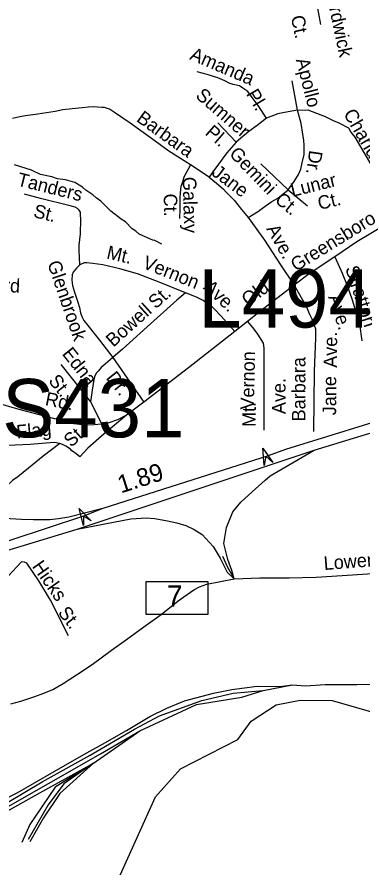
# Model space of a CAD drawing. Extents: x 1547597 to 1699558, y 810033 to 920809.
# Drawn here: x 1642191 to 1644617, y 854079 to 860053 of the extents above; entities that cross this region are included whole.
import ezdxf

# ---------------------------------------------------------------- set-up
doc = ezdxf.new("R2010")
doc.units = 0
for name, color, linetype in [('Exist Hydrographic Creek Single Shore', 7, 'Continuous'), ('Exist Hydrographic Misc Water Feature', 7, 'Continuous'), ('Exist Railroad Mainline', 7, 'Continuous'), ('Exist Railroad Siding', 7, 'Continuous'), ('Exist Road Non-System Type 51', 7, 'Continuous'), ('Exist Road Non-System Type 51 Label', 7, 'Continuous'), ('Exist Road Primary Interstate Divided Center Attributed', 7, 'Continuous'), ('Exist Road Primary Interstate Interchange CELL', 7, 'Continuous'), ('Exist Road Primary Interstate Mileage Hundredths English Label', 7, 'Continuous'), ('Exist Road Primary Interstate Ramp 1 Lane Attributed', 7, 'Continuous'), ('Exist Road Primary Interstate Structure Cantilever Sign Attributed CELL', 7, 'Continuous'), ('Exist Road Primary Interstate Structure Cantilever Sign Number Label', 7, 'Continuous'), ('Exist Road Primary Interstate Structure Ovrhead Sign Attributed CELL', 7, 'Continuous'), ('Exist Road Primary Interstate Structure Ovrhead Sign Number Label', 7, 'Continuous')]:
    doc.layers.add(name, color=color, linetype=linetype)

msp = doc.modelspace()

# ---------------------------------------------------------------- linework, layer by layer
at = {"layer": 'Exist Hydrographic Creek Single Shore'}
msp.add_lwpolyline([(1641159.6, 852921.1), (1641411, 852973.6), (1641576.8, 853076), (1641679.1, 853162.7), (1641789.3, 853165.3), (1641873.3, 853291.3), (1641991.3, 853393.7), (1642222.2, 853556.5), (1642321.9, 853569.7), (1642390.1, 853567), (1642474.1, 853611.7), (1642563.3, 853672.1), (1642680, 853811.2), (1642814, 853900.3), (1642916, 854023), (1643164.1, 854572.8), (1643341, 854769.4), (1643744, 854974.6), (1643837, 855104), (1644014, 855218.6), (1644181, 855251.3), (1644406.1, 855250), (1644921, 855101.7)], dxfattribs=at)
at = {"layer": 'Exist Hydrographic Misc Water Feature'}
msp.add_lwpolyline([(1643209.2, 858456.7), (1643161.4, 858483), (1643145.4, 858485.2), (1643049.8, 858528), (1643026, 858548.1), (1643000.1, 858564.3), (1642954.5, 858612.6), (1642922.7, 858632.9), (1642851.1, 858689.4), (1642779.7, 858759.9), (1642747.9, 858782.2), (1642724.1, 858804.4), (1642676.3, 858836.7), (1642652.6, 858856.9), (1642596.8, 858889.3), (1642533, 858907.8), (1642477.1, 858916.3), (1642437.2, 858930.6), (1642357.5, 858947.2), (1642301.7, 858971.6), (1642293.7, 858977.7), (1642174.2, 859014.6)], dxfattribs=at)
at = {"layer": 'Exist Railroad Mainline'}
for points in [[(1642077.5, 854541.2), (1642192, 854599.7), (1642313.8, 854670.4), (1642452, 854750.2), (1642661.6, 854869.7), (1642793.2, 854942.9), (1642960.7, 855038.6), (1643125.8, 855136.5), (1643244.4, 855195.1), (1643369.2, 855247.4), (1643571.9, 855301), (1643701.1, 855327.8), (1643879, 855349.7), (1644039.6, 855348.4), (1644128.2, 855358.5)], [(1644128.2, 855358.5), (1644219.4, 855353.4), (1644358.7, 855361), (1644581.5, 855361), (1644819.5, 855363.6)]]:
    msp.add_lwpolyline(points, dxfattribs=at)
at = {"layer": 'Exist Railroad Siding'}
for points in [[(1639662.9, 854432.8), (1639868.6, 854380.8), (1640460.8, 854336.9), (1640753.2, 854305.2), (1641055.4, 854280.8), (1641227.9, 854285.7), (1641369.3, 854300.3), (1641615.4, 854336.9), (1641999.6, 854461.1), (1642367.6, 854678.2), (1642705.7, 854864.9), (1643017.6, 855047.8), (1643192.6, 855142.5), (1643489.9, 855249.9), (1643711.4, 855300.7), (1643920.9, 855320.2), (1644128.2, 855358.5)], [(1639662.9, 854432.8), (1639705, 854393), (1640082.7, 854344.2), (1640684.6, 854290.6), (1641196.4, 854261.3), (1641519.9, 854302.7), (1641768.5, 854361.2), (1642043.8, 854458.8), (1642778.7, 854874.5), (1643054.1, 855035.5), (1643453, 855220.3), (1643772.2, 855274), (1643920.9, 855320.2)], [(1641196.4, 854261.3), (1641410.3, 854239.3), (1641768.6, 854319.8), (1642056.1, 854436.9), (1642372.1, 854611.8), (1642730.3, 854809.3), (1643054.1, 855035.5)], [(1642730.3, 854809.3), (1642459.7, 854640.4), (1642281.8, 854377), (1642225.7, 854252.6)], [(1642730.3, 854809.3), (1642520.6, 854664.8), (1642411, 854516), (1642269.6, 854272.1)], [(1642730.3, 854809.3), (1642491.4, 854596.5), (1642376.8, 854425.8), (1642281.8, 854255.1)]]:
    msp.add_lwpolyline(points, dxfattribs=at)
at = {"layer": 'Exist Road Non-System Type 51'}
for p, q in [((1644292, 860181.3), (1644324.7, 860000)), ((1644162.2, 859397.7), (1644124.6, 859605.7)), ((1643732.5, 859174), (1643602.5, 859310.6)), ((1643541.9, 858927.4), (1643409.9, 859015.2)), ((1643905.9, 859020.3), (1644096.6, 858838.8)), ((1644096.6, 858838.8), (1644233.9, 858725.1)), ((1643812.9, 857914.2), (1643721.7, 857843.1)), ((1642865.7, 857660.1), (1643082.7, 857345.8)), ((1642499.5, 857611.3), (1642709, 857347.5)), ((1642709, 857347.5), (1642787.2, 857192.7)), ((1643082.7, 857345.8), (1642961, 857255.3))]:
    msp.add_line(p, q, dxfattribs=at)
for points in [[(1643945.2, 859342.9), (1643886.1, 859431), (1643844.2, 859488), (1643815.2, 859528.9), (1643778.7, 859553.6), (1643755.1, 859569.8), (1643712.1, 859579.4), (1643682.3, 859588.8), (1643653, 859603.8), (1643602.6, 859625.4), (1643528.8, 859648.1), (1643456.9, 859666.8)], [(1643409.9, 859015.2), (1643258.1, 859110.5), (1643137.9, 859198.6), (1642988, 859306.7), (1642882.8, 859377.7), (1642840.7, 859405.2), (1642805.8, 859417.3), (1642788.7, 859418.2), (1642758.1, 859419.1), (1642730.2, 859420.9), (1642695, 859419.1), (1642649.1, 859414.6), (1642580.2, 859407), (1642514.2, 859401.2), (1642458.7, 859390.2), (1642398.7, 859380.6), (1642338.3, 859370.5), (1642251.9, 859358.7), (1642211.3, 859350.6), (1642159.1, 859338.9)], [(1644162.2, 859397.7), (1644071.1, 859382.9), (1644025, 859373.2), (1643945.2, 859342.9)], [(1644096.6, 858838.8), (1644140.7, 858896.5), (1644169.5, 858946.5), (1644186.5, 858984.4), (1644197.1, 859028.2), (1644210.5, 859088), (1644209.6, 859153.3), (1644206.8, 859185.2), (1644201.7, 859230.9), (1644189.1, 859305), (1644162.2, 859397.7)], [(1644162.2, 859397.7), (1644235.6, 859399.9), (1644357.2, 859355.1), (1644414.5, 859326.5), (1644453.8, 859308.6), (1644521.8, 859274.5), (1644538.6, 859244.3), (1644565.5, 859208.4), (1644709.6, 858964.9), (1644880.1, 858652.3)], [(1643945.2, 859342.9), (1643878.6, 859291.2), (1643821.7, 859249.3), (1643779.8, 859212.7), (1643732.5, 859174)], [(1643732.5, 859174), (1643665.9, 859098.5), (1643608.9, 859018.2), (1643568.6, 858964.6), (1643541.9, 858927.4)], [(1643409.9, 859015.2), (1643364.6, 858927.4), (1643354.6, 858891.5), (1643344, 858861.7), (1643339.3, 858816.9), (1643335.7, 858784.3), (1643335.4, 858743.7), (1643335.4, 858702.1), (1643333.8, 858637.2)], [(1643541.9, 858927.4), (1643594.4, 858885.7), (1643639.6, 858845.9), (1643663.6, 858818.9), (1643693.3, 858792.9), (1643717, 858766.6), (1643744.1, 858733.3), (1643770.3, 858700.3), (1643816.9, 858643.7)], [(1643816.9, 858643.7), (1643888.1, 858689.5), (1643936.4, 858724.3), (1643983, 858755.7), (1644025.4, 858781.1), (1644096.6, 858838.8)], [(1642633.6, 858312), (1642630, 858362.1), (1642628.6, 858411.5), (1642628.8, 858450), (1642637.4, 858530), (1642640.3, 858631.8), (1642638.5, 858663.9), (1642636.7, 858681.9), (1642628.8, 858696.1), (1642617, 858708.1), (1642601, 858716.3), (1642565.2, 858726.6), (1642357.7, 858778.2), (1642244, 858807.2)], [(1643816.9, 858643.7), (1643866.2, 858576.2), (1643932.1, 858484.9), (1643987.8, 858398.6), (1644043.6, 858312.4), (1644139.9, 858167.8)], [(1644776.2, 858591.4), (1644581, 858472.2), (1644426.4, 858368.2)], [(1644426.4, 858368.2), (1644246.4, 858249), (1644139.9, 858167.8)], [(1644426.4, 858368.2), (1644478.1, 858252.4), (1644512.8, 858165.5), (1644548, 858065.1), (1644599.7, 857894.3), (1644616, 857777.3)], [(1642633.6, 858312), (1642609.3, 858288.3), (1642585.1, 858260.5), (1642578.3, 858240.1), (1642576.6, 858204.5), (1642582.2, 858166.6), (1642595.8, 858118.5), (1642619.3, 858050.1), (1642630.9, 858012.1), (1642638.5, 857974.1), (1642646.2, 857947.9), (1642662, 857919.8), (1642770.7, 857780.9), (1642865.7, 857660.1)], [(1643375.4, 858115.8), (1643190.2, 858189.4), (1643038.7, 858248.5), (1642913.2, 858283.7), (1642795.4, 858310.7), (1642725.6, 858321.3), (1642681.5, 858325.6), (1642663.7, 858325.8), (1642633.6, 858312)], [(1644139.9, 858167.8), (1643937.1, 858010.5), (1643812.9, 857914.2)], [(1644139.9, 858167.8), (1644225.7, 858017.1), (1644244.3, 857968.7), (1644262.9, 857931.4), (1644288.7, 857861), (1644290, 857796.9), (1644279.7, 857564.1), (1644276, 857141.2)], [(1643375.4, 858115.8), (1643314.9, 858064.2), (1643105.4, 857876.2), (1642932.1, 857719.6), (1642865.7, 857660.1)], [(1643721.7, 857843.1), (1643625.8, 857951.7), (1643580.4, 858000), (1643556.6, 858022.3), (1643532.7, 858038.4), (1643500.9, 858060.6), (1643457.1, 858081.1), (1643419.2, 858097.3), (1643375.4, 858115.8)], [(1643812.9, 857914.2), (1643856.9, 857858.7), (1643882.9, 857825.1), (1643921.6, 857761.5), (1643927.3, 857725.6), (1643927.6, 857644.3), (1643927.6, 857441), (1643927.6, 857148.7)], [(1643721.7, 857843.1), (1643397.3, 857587.5), (1643082.7, 857345.8)], [(1642865.7, 857660.1), (1642811.3, 857612.6), (1642783.2, 857589), (1642760.9, 857565.2), (1642748.8, 857549.2), (1642736.5, 857525.3), (1642728.2, 857491.4), (1642719.7, 857429.6), (1642709, 857347.5)], [(1642787.2, 857192.7), (1642731.6, 857187.5), (1642669, 857185.7), (1642594.3, 857194.4), (1642535.2, 857210.1), (1642456.9, 857229.2), (1642349.2, 857257), (1642207.3, 857295.3), (1642042.2, 857342.3), (1641889.2, 857382.3), (1641745, 857420.5), (1641643.5, 857448.4), (1641579.1, 857465.8)], [(1642961, 857255.3), (1642804.6, 857123.1), (1642689.9, 857022.2), (1642634.2, 856963.1), (1642596, 856992.7), (1642576.9, 857004.9), (1642566.5, 857015.3), (1642535.2, 857036.2), (1642510.5, 857049.4), (1642492.6, 857055.6)], [(1642961, 857255.3), (1642896.7, 857222.3), (1642828.9, 857199.7), (1642787.2, 857192.7)], [(1642492.6, 857055.6), (1642452.5, 857063.8), (1642284.6, 857049.2), (1642126.5, 857040.6), (1641816.7, 857029.3), (1641564.6, 857019.4)], [(1642492.6, 857055.6), (1642375.7, 856966.5), (1642271.2, 856883.4), (1642196.7, 856822.1), (1642160.9, 856795), (1642120.2, 856758.8), (1642093.8, 856732.9), (1642073.7, 856709.1), (1642065.7, 856695.3)], [(1643717.6, 856104.9), (1643899.6, 856111.7), (1644105.5, 856111.9), (1644295.5, 856116.3), (1644549.5, 856132.1), (1644691.6, 856143), (1644828.3, 856138.1), (1644924.6, 856143.4), (1645033.8, 856172), (1645173.6, 856206.4), (1645309.9, 856257.2), (1645444.3, 856314.3), (1645608.2, 856379.4), (1645772.1, 856457.5), (1645941.4, 856524.7), (1646087.9, 856595.4), (1646192.6, 856637)], [(1643636.1, 856263.4), (1643670.8, 856186.5), (1643717.6, 856104.9)], [(1642552.6, 855705.2), (1642427.4, 855953.6), (1642344.4, 856091.2), (1642259.9, 856215.7), (1642244.7, 856221.8), (1642222.4, 856224.7), (1642126.6, 856121.6), (1641989.3, 855986.8), (1641931.6, 855926.2), (1641876.3, 855870.2), (1641833, 855825.9)], [(1642148.7, 855226.8), (1642218.9, 855244.2), (1642317, 855277.4), (1642379.3, 855300.9), (1642443.5, 855326.3), (1642515.8, 855369.6), (1642610.2, 855428.9), (1642718.8, 855502), (1642855.7, 855602.6), (1642960.3, 855677.7), (1643082.9, 855766.7), (1643205.8, 855853.7), (1643324.4, 855950.7), (1643386.9, 855994.1), (1643435, 856027.7), (1643475.2, 856047.3), (1643525.5, 856066.9), (1643717.6, 856104.9)]]:
    msp.add_lwpolyline(points, dxfattribs=at)
at = {"layer": 'Exist Road Primary Interstate Divided Center Attributed'}
for points in [[(1646680, 857832.7), (1646536.1, 857788.7), (1645205.8, 857361.3), (1644656.5, 857192.1), (1644078.8, 857013.2), (1643956.5, 856968), (1642794, 856598)], [(1644279.6, 857008.4), (1644640.3, 857118), (1645096.7, 857252.1), (1645504.8, 857392.2), (1645777.5, 857477), (1646059.4, 857573.7)], [(1642613.6, 856452.9), (1644279.6, 857008.4)], [(1642794, 856598), (1642657.7, 856545.6), (1641634.9, 856207.3)], [(1641137.2, 856005.7), (1642613.6, 856452.9)]]:
    msp.add_lwpolyline(points, dxfattribs=at)
at = {"layer": 'Exist Road Primary Interstate Interchange CELL'}
msp.add_lwpolyline([(1643098.6, 856086.3), (1643533.5, 856086.3), (1643533.5, 855853.1), (1643098.6, 855853.1)], close=True, dxfattribs=at)
at = {"layer": 'Exist Road Primary Interstate Ramp 1 Lane Attributed'}
for points in [[(1643717.6, 856104.9), (1643700.8, 856164.2), (1643673.6, 856240.9), (1643645, 856353.9), (1643663.9, 856464.7), (1643708.7, 856575.6), (1643765, 856643.2), (1643844.2, 856715.3), (1643936.4, 856798.3), (1643970.8, 856829.4), (1644279.6, 857008.4)], [(1642794, 856598), (1642556.2, 856537.4), (1642482.8, 856526.9), (1642422.5, 856518.2), (1642307.7, 856520.1), (1642223.7, 856521.6), (1642144.3, 856526.2), (1642029.7, 856544.5), (1641922.8, 856564.4), (1641862.8, 856579.3), (1641753.8, 856617.8), (1641258.2, 856841.1), (1641189.4, 856848.8)], [(1642613.6, 856452.9), (1642992.3, 856525.3), (1643102.5, 856533.9), (1643160.6, 856527.8), (1643249.8, 856513.4), (1643314.2, 856499), (1643378.5, 856479.7), (1643438, 856450.9), (1643492.4, 856417.3), (1643569.5, 856332.7), (1643619.1, 856250.2), (1643668.7, 856151.8), (1643717.6, 856104.9)]]:
    msp.add_lwpolyline(points, dxfattribs=at)
at = {"layer": 'Exist Road Primary Interstate Structure Cantilever Sign Attributed CELL'}
msp.add_lwpolyline([(1643929.3, 856901.8), (1643919.7, 857023.3), (1643988.8, 856922.9), (1643940.1, 856965.9)], close=True, dxfattribs=at)
at = {"layer": 'Exist Road Primary Interstate Structure Ovrhead Sign Attributed CELL'}
msp.add_lwpolyline([(1642657.8, 856480.6), (1642628, 856598.8), (1642712.9, 856511.3), (1642657.7, 856545.6)], close=True, dxfattribs=at)

# ---------------------------------------------------------------- texts
at = {"layer": 'Exist Road Non-System Type 51 Label'}
for s, rotation, p in [('Hardwick', 282.02443, (1644351, 860275.4)), ('Ct.', 282.02443, (1644115.6, 860054.7)), ('Amanda', 336.7636, (1643399.7, 859757.3)), ('Apollo', 284.22096, (1644151.3, 859752.9)), ('Sumner', 319.02215, (1643440.3, 859491.6)), ('Pl.', 300.45035, (1643799.7, 859512.7)), ('Barbara', 324.20005, (1643024.8, 859324.8)), ('Chandler', 300.09586, (1644483.2, 859374.3)), ('Pl.', 319.02215, (1643508.1, 859231.6)), ('Gemini', 313.94055, (1643677.7, 859086.2)), ('Dr.', 261.74421, (1644246.7, 859120.5)), ('Jane', 322.93269, (1643553.8, 858946.4)), ('Tanders', 346.02219, (1642186.2, 858869.8)), ('Lunar', 13.93655, (1644127.6, 858788.3)), ('Galaxy', 271.4016, (1643356.4, 858928.9)), ('Ct.', 271.4016, (1643222.2, 858811.3)), ('Ct.', 320.38657, (1643997.6, 858756.9)), ('Ct.', 13.39784, (1644317.6, 858696.6)), ('St.', 346.02219, (1642301.1, 858648.3)), ('Greensboro', 31.70259, (1644152.5, 858261.2)), ('Ave.', 299.29753, (1643941.8, 858564.7)), ('Mt.', 347.07935, (1642815.6, 858356.6)), ('Glenbrook', 288.92718, (1642403.4, 858323.1)), ('Vernon', 338.32645, (1643067.7, 858291.1)), ('Stratton', 287.93017, (1644497.9, 858288.5)), ('Pickford', 357.72962, (1641752.8, 858133.8)), ('Ave.', 316.82393, (1643496, 858146.6)), ('Old', 35.80846, (1643813.6, 858017.1)), ('St.', 41.90706, (1643166.6, 857997.3)), ('Bowell', 42.10047, (1642868.7, 857728.6)), ('Ave.', 287.93017, (1644377.4, 858087.1)), ('Ave.', 89.95688, (1644441.8, 857587.5)), ('Edna', 308.46331, (1642503.9, 857685)), ('Vernon', 88.90075, (1643857.1, 857293.5)), ('Barbara', 89.95688, (1644218.8, 857211)), ('Dr.', 308.65954, (1642812.8, 857515.5)), ('St.', 308.46331, (1642407.7, 857495)), ('Ave.', 89.97207, (1644079.2, 857262.3)), ('Jane', 89.76398, (1644434.8, 857253.9)), ('Rd.', 348.62878, (1642384.4, 857326.3)), ('Mt.', 89.97207, (1643870.2, 857172)), ('Flag', 4.96602, (1642190.8, 857090.5)), ('St.', 41.80226, (1642571.9, 857024.4)), ('Lowery', 4.39527, (1644351, 856166.2)), ('Hicks', 304.84854, (1642293.8, 856192.3)), ('St.', 307.7667, (1642474.7, 855865.7))]:
    msp.add_text(s, height=95, rotation=rotation, dxfattribs=at).set_placement(p)
at = {"layer": 'Exist Road Primary Interstate Interchange CELL'}
msp.add_text('7', height=150, dxfattribs=at).set_placement((1643243.8, 855908))
at = {"layer": 'Exist Road Primary Interstate Mileage Hundredths English Label'}
msp.add_text('1.89', height=125, rotation=17.65534, dxfattribs=at).set_placement((1642922.2, 856704.4))
at = {"layer": 'Exist Road Primary Interstate Structure Cantilever Sign Number Label'}
msp.add_text('L494', height=410.1, dxfattribs=at).set_placement((1643466.3, 857870.8))
at = {"layer": 'Exist Road Primary Interstate Structure Ovrhead Sign Number Label'}
msp.add_text('S431', height=410.1, dxfattribs=at).set_placement((1642087.6, 857099.1))

doc.saveas('drawing.dxf')
